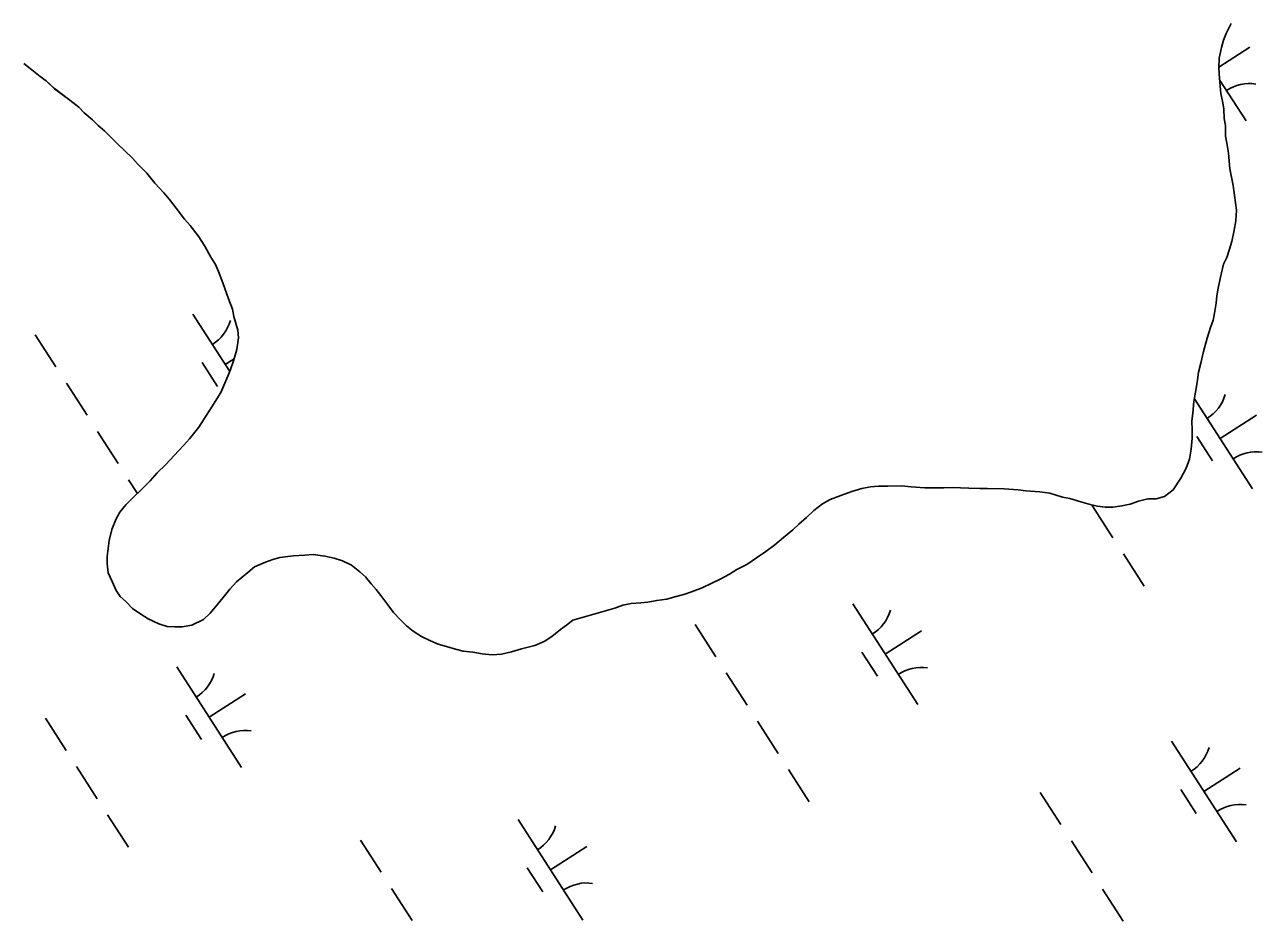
# Model space of a CAD drawing. Extents: x 3937982 to 3958556, y 219448 to 241894.
# Drawn here: x 3946338 to 3946855, y 228296 to 228671 of the extents above; entities that cross this region are included whole.
import ezdxf

# ---------------------------------------------------------------- set-up
doc = ezdxf.new("R2010")
doc.units = 0
doc.layers.add('V-TOPO-SHOR', color=7, linetype='Continuous')
doc.layers.add('V-WETL-SWMP', color=7, linetype='Continuous')

msp = doc.modelspace()

# ---------------------------------------------------------------- linework, layer by layer
at = {"layer": 'V-TOPO-SHOR'}
for points in [[(3946841.655, 228671.175), (3946839.613, 228666.987), (3946838.483, 228664.198), (3946837.588, 228661.177), (3946836.707, 228656.772), (3946836.516, 228652.602), (3946836.793, 228648.205), (3946837.319, 228641.961), (3946838.046, 228638.727), (3946838.542, 228635.489), (3946838.814, 228631.557), (3946839.308, 228628.552), (3946839.353, 228624.155), (3946839.844, 228621.151), (3946840.582, 228616.989), (3946841.11, 228610.514), (3946842.568, 228603.583), (3946843.074, 228599.422), (3946843.832, 228593.177), (3946843.646, 228588.776), (3946842.99, 228584.836), (3946841.88, 228580.193), (3946840.987, 228576.943), (3946839.865, 228573.459), (3946838.503, 228570.668), (3946837.17, 228565.329), (3946836.289, 228560.69), (3946835.628, 228557.442), (3946835.427, 228554.429), (3946834.776, 228550.255), (3946834.11, 228547.241), (3946832.984, 228544.22), (3946831.64, 228539.806), (3946830.076, 228534.234), (3946828.968, 228529.362), (3946828.079, 228525.649), (3946827.43, 228521.243), (3946826.774, 228517.301), (3946826.119, 228513.359), (3946825.705, 228508.492), (3946825.275, 228505.246), (3946825.316, 228501.312), (3946825.349, 228498.07), (3946824.933, 228493.438), (3946824.28, 228489.264), (3946822.928, 228485.545), (3946820.657, 228481.354), (3946817.464, 228476.462), (3946813.788, 228473.646), (3946810.325, 228472.683), (3946806.853, 228472.648), (3946802.927, 228471.684), (3946799.466, 228470.492), (3946796.001, 228469.761), (3946792.302, 228469.261), (3946789.06, 228469.228), (3946785.816, 228469.658), (3946782.8, 228470.322), (3946778.853, 228471.44), (3946774.208, 228472.782), (3946771.191, 228473.445), (3946765.852, 228475.012), (3946761.678, 228475.663), (3946755.887, 228476.069), (3946752.641, 228476.499), (3946746.849, 228476.902), (3946739.902, 228477.066), (3946736.66, 228477.031), (3946732.03, 228477.215), (3946725.083, 228477.377), (3946721.609, 228477.342), (3946717.444, 228477.299), (3946713.739, 228477.263), (3946707.947, 228477.666), (3946704.007, 228478.09), (3946698.219, 228478.033), (3946694.285, 228477.992), (3946691.045, 228477.727), (3946687.35, 228476.996), (3946683.195, 228475.796), (3946678.581, 228474.129), (3946674.198, 228472.464), (3946670.977, 228470.58), (3946667.303, 228467.764), (3946664.321, 228464.954), (3946661.107, 228462.144), (3946658.584, 228459.803), (3946654.683, 228456.524), (3946651.009, 228453.477), (3946647.332, 228450.661), (3946643.425, 228448.074), (3946639.286, 228445.254), (3946635.141, 228443.131), (3946632.149, 228441.246), (3946628.464, 228439.358), (3946624.78, 228437.468), (3946620.631, 228435.573), (3946616.25, 228433.908), (3946613.02, 228432.719)], [(3946384.781, 228612.609), (3946382.676, 228614.902), (3946379.401, 228618.11), (3946376.595, 228620.858), (3946374.256, 228623.152), (3946370.984, 228626.359), (3946368.413, 228628.649), (3946366.075, 228630.938), (3946362.572, 228633.912), (3946360.234, 228636.206), (3946356.5, 228639.177), (3946350.2, 228643.976), (3946346.694, 228647.181), (3946344.13, 228649.006), (3946339.928, 228652.436), (3946337.362, 228654.494)], [(3946566.594, 228422.063), (3946564.069, 228419.953), (3946561.542, 228418.075), (3946557.866, 228415.261), (3946554.646, 228413.144), (3946550.726, 228411.485), (3946545.184, 228410.039), (3946541.029, 228408.839), (3946536.874, 228407.87), (3946532.939, 228407.6), (3946528.768, 228408.022), (3946524.825, 228408.675), (3946520.887, 228409.099), (3946517.637, 228409.992), (3946513.922, 228411.112), (3946510.438, 228412.001), (3946507.184, 228413.359), (3946503.46, 228415.173), (3946499.967, 228417.453), (3946497.165, 228419.738), (3946494.593, 228422.259), (3946491.785, 228425.241), (3946489.436, 228428.459), (3946486.386, 228432.362), (3946484.508, 228434.891), (3946482.403, 228437.185), (3946480.058, 228440.171), (3946477.721, 228442.232), (3946474.221, 228444.974), (3946470.498, 228446.788), (3946467.014, 228447.911), (3946463.07, 228448.795), (3946458.202, 228449.44), (3946454.73, 228449.174), (3946449.873, 228448.894), (3946444.324, 228448.142), (3946441.322, 228447.417), (3946438.324, 228446.231), (3946433.714, 228444.333), (3946430.959, 228441.99), (3946426.136, 228438.004), (3946423.39, 228434.967), (3946420.648, 228431.465), (3946418.131, 228428.43), (3946415.157, 228424.93), (3946412.404, 228422.354), (3946407.567, 228419.99), (3946403.408, 228419.253), (3946400.399, 228419.222), (3946397.155, 228419.423), (3946393.671, 228420.543), (3946389.252, 228422.583), (3946385.756, 228424.862), (3946382.725, 228426.915), (3946379.917, 228429.896), (3946377.58, 228431.957), (3946375.936, 228434.486), (3946374.277, 228438.174), (3946372.62, 228441.861), (3946372.118, 228445.56), (3946372.087, 228448.57), (3946372.946, 228455.292), (3946374.058, 228459.934), (3946375.864, 228464.352), (3946377.457, 228467.145), (3946379.972, 228470.181), (3946383.179, 228473.453), (3946386.161, 228476.261), (3946390.057, 228480.236), (3946393.034, 228483.509), (3946396.702, 228487.017), (3946400.137, 228490.757), (3946404.03, 228494.963), (3946406.547, 228497.767), (3946410.434, 228502.668), (3946412.714, 228506.164), (3946415.906, 228511.059), (3946419.55, 228517.115), (3946422.491, 228523.859), (3946423.619, 228526.648), (3946424.971, 228530.365), (3946426.312, 228535.01), (3946426.957, 228539.876), (3946426.693, 228543.116), (3946425.016, 228548.887), (3946424.52, 228551.892), (3946422.855, 228556.272), (3946420.473, 228562.963), (3946418.575, 228567.573), (3946417.387, 228570.571), (3946415.505, 228573.562), (3946412.91, 228578.165), (3946410.088, 228582.536), (3946406.803, 228586.9), (3946404.462, 228589.423), (3946400.944, 228594.019), (3946398.13, 228597.695), (3946395.787, 228600.45), (3946392.039, 228604.579), (3946388.756, 228608.711), (3946384.781, 228612.609)], [(3946613.02, 228432.719), (3946609.326, 228431.756), (3946605.863, 228430.795), (3946601.701, 228430.29), (3946598.004, 228429.558), (3946594.998, 228429.296), (3946591.064, 228429.024), (3946587.598, 228428.295), (3946584.137, 228427.103), (3946566.594, 228422.063)]]:
    msp.add_lwpolyline(points, dxfattribs=at)
at = {"layer": 'V-WETL-SWMP'}
for p, q in [((3946838.483, 228664.197), (3946839.613, 228666.987)), ((3946839.613, 228666.987), (3946841.654, 228671.175)), ((3946836.533, 228652.964), (3946849.488, 228661.303)), ((3946837.588, 228661.178), (3946838.483, 228664.197)), ((3946836.517, 228652.602), (3946836.706, 228656.771)), ((3946836.706, 228656.771), (3946837.588, 228661.178)), ((3946337.361, 228654.494), (3946339.928, 228652.437)), ((3946339.928, 228652.437), (3946344.13, 228649.006)), ((3946836.793, 228648.206), (3946836.517, 228652.602)), ((3946344.13, 228649.006), (3946346.695, 228647.18)), ((3946346.695, 228647.18), (3946350.2, 228643.975)), ((3946837.319, 228641.96), (3946836.793, 228648.206)), ((3946836.835, 228647.702), (3946847.883, 228630.539)), ((3946350.2, 228643.975), (3946356.5, 228639.177)), ((3946838.047, 228638.727), (3946837.319, 228641.96)), ((3946356.5, 228639.177), (3946360.234, 228636.205)), ((3946360.234, 228636.205), (3946362.572, 228633.913)), ((3946838.542, 228635.49), (3946838.047, 228638.727)), ((3946838.814, 228631.557), (3946838.542, 228635.49)), ((3946362.572, 228633.913), (3946366.075, 228630.939)), ((3946366.075, 228630.939), (3946368.413, 228628.648)), ((3946839.307, 228628.553), (3946838.814, 228631.557)), ((3946368.413, 228628.648), (3946370.983, 228626.359)), ((3946370.983, 228626.359), (3946374.257, 228623.151)), ((3946839.352, 228624.155), (3946839.307, 228628.553)), ((3946374.257, 228623.151), (3946376.595, 228620.859)), ((3946376.595, 228620.859), (3946379.401, 228618.11)), ((3946839.845, 228621.15), (3946839.352, 228624.155)), ((3946840.582, 228616.99), (3946839.845, 228621.15)), ((3946379.401, 228618.11), (3946382.675, 228614.902)), ((3946382.675, 228614.902), (3946384.781, 228612.608)), ((3946841.11, 228610.513), (3946840.582, 228616.99)), ((3946384.781, 228612.608), (3946388.757, 228608.712)), ((3946842.569, 228603.583), (3946841.11, 228610.513)), ((3946388.757, 228608.712), (3946392.04, 228604.578)), ((3946392.04, 228604.578), (3946395.786, 228600.449)), ((3946395.786, 228600.449), (3946398.129, 228597.695)), ((3946843.075, 228599.421), (3946842.569, 228603.583)), ((3946843.832, 228593.177), (3946843.075, 228599.421)), ((3946398.129, 228597.695), (3946400.944, 228594.019)), ((3946400.944, 228594.019), (3946404.463, 228589.424)), ((3946404.463, 228589.424), (3946406.804, 228586.901)), ((3946843.645, 228588.777), (3946843.832, 228593.177)), ((3946406.804, 228586.901), (3946410.089, 228582.536)), ((3946841.88, 228580.193), (3946842.991, 228584.835)), ((3946842.991, 228584.835), (3946843.645, 228588.777)), ((3946410.089, 228582.536), (3946412.911, 228578.166)), ((3946840.987, 228576.943), (3946841.88, 228580.193)), ((3946412.911, 228578.166), (3946415.505, 228573.562)), ((3946415.505, 228573.562), (3946417.387, 228570.571)), ((3946838.504, 228570.667), (3946839.865, 228573.459)), ((3946839.865, 228573.459), (3946840.987, 228576.943)), ((3946417.387, 228570.571), (3946418.575, 228567.574)), ((3946837.169, 228565.329), (3946838.504, 228570.667)), ((3946418.575, 228567.574), (3946420.474, 228562.963)), ((3946836.29, 228560.69), (3946837.169, 228565.329)), ((3946420.474, 228562.963), (3946422.856, 228556.273)), ((3946835.628, 228557.442), (3946836.29, 228560.69)), ((3946422.856, 228556.273), (3946424.521, 228551.891)), ((3946834.775, 228550.256), (3946835.427, 228554.43)), ((3946835.427, 228554.43), (3946835.628, 228557.442)), ((3946407.957, 228549.821), (3946423.331, 228525.936)), ((3946424.521, 228551.891), (3946425.015, 228548.887)), ((3946425.015, 228548.887), (3946426.694, 228543.116)), ((3946834.111, 228547.24), (3946834.775, 228550.256)), ((3946426.694, 228543.116), (3946426.958, 228539.877)), ((3946831.64, 228539.807), (3946832.984, 228544.219)), ((3946832.984, 228544.219), (3946834.111, 228547.24)), ((3946342.092, 228541.226), (3946350.752, 228527.773)), ((3946426.958, 228539.877), (3946426.313, 228535.009)), ((3946830.075, 228534.234), (3946831.64, 228539.807)), ((3946426.313, 228535.009), (3946424.971, 228530.365)), ((3946828.967, 228529.362), (3946830.075, 228534.234)), ((3946411.753, 228529.669), (3946418.248, 228519.579)), ((3946421.488, 228528.8), (3946425.211, 228531.196)), ((3946424.971, 228530.365), (3946423.619, 228526.647)), ((3946828.079, 228525.648), (3946828.967, 228529.362)), ((3946422.49, 228523.858), (3946419.549, 228517.114)), ((3946423.619, 228526.647), (3946422.49, 228523.858)), ((3946827.429, 228521.243), (3946828.079, 228525.648)), ((3946355.082, 228521.046), (3946363.742, 228507.592)), ((3946419.549, 228517.114), (3946415.906, 228511.058)), ((3946826.119, 228513.358), (3946826.774, 228517.301)), ((3946826.774, 228517.301), (3946827.429, 228521.243)), ((3946825.706, 228508.493), (3946826.119, 228513.358)), ((3946826.313, 228514.523), (3946850.582, 228476.819)), ((3946412.714, 228506.164), (3946410.434, 228502.668)), ((3946415.906, 228511.058), (3946412.714, 228506.164)), ((3946825.276, 228505.247), (3946825.706, 228508.493)), ((3946837.051, 228497.841), (3946852.186, 228507.583)), ((3946410.434, 228502.668), (3946406.548, 228497.767)), ((3946825.315, 228501.312), (3946825.276, 228505.247)), ((3946825.348, 228498.071), (3946825.315, 228501.312)), ((3946368.072, 228500.865), (3946376.732, 228487.411)), ((3946406.548, 228497.767), (3946404.03, 228494.964)), ((3946824.932, 228493.437), (3946825.348, 228498.071)), ((3946827.315, 228498.71), (3946833.81, 228488.619)), ((3946400.137, 228490.757), (3946396.702, 228487.018)), ((3946404.03, 228494.964), (3946400.137, 228490.757)), ((3946824.28, 228489.263), (3946824.932, 228493.437)), ((3946396.702, 228487.018), (3946393.034, 228483.508)), ((3946820.656, 228481.355), (3946822.928, 228485.545)), ((3946822.928, 228485.545), (3946824.28, 228489.263)), ((3946381.062, 228480.684), (3946384.759, 228474.941)), ((3946393.034, 228483.508), (3946390.057, 228480.237)), ((3946817.464, 228476.461), (3946820.656, 228481.355)), ((3946386.162, 228476.262), (3946383.18, 228473.454)), ((3946390.057, 228480.237), (3946386.162, 228476.262)), ((3946678.581, 228474.129), (3946683.195, 228475.796)), ((3946683.195, 228475.796), (3946687.35, 228476.996)), ((3946687.35, 228476.996), (3946691.046, 228477.728)), ((3946691.046, 228477.728), (3946694.285, 228477.992)), ((3946694.285, 228477.992), (3946698.22, 228478.032)), ((3946698.22, 228478.032), (3946704.007, 228478.09)), ((3946704.007, 228478.09), (3946707.947, 228477.667)), ((3946707.947, 228477.667), (3946713.739, 228477.263)), ((3946713.739, 228477.263), (3946717.443, 228477.3)), ((3946717.443, 228477.3), (3946721.61, 228477.342)), ((3946721.61, 228477.342), (3946725.082, 228477.378)), ((3946725.082, 228477.378), (3946732.029, 228477.216)), ((3946732.029, 228477.216), (3946736.661, 228477.032)), ((3946736.661, 228477.032), (3946739.902, 228477.065)), ((3946739.902, 228477.065), (3946746.849, 228476.903)), ((3946746.849, 228476.903), (3946752.641, 228476.499)), ((3946752.641, 228476.499), (3946755.886, 228476.069)), ((3946755.886, 228476.069), (3946761.678, 228475.664)), ((3946761.678, 228475.664), (3946765.852, 228475.012)), ((3946813.788, 228473.645), (3946817.464, 228476.461)), ((3946379.972, 228470.18), (3946377.457, 228467.145)), ((3946383.18, 228473.454), (3946379.972, 228470.18)), ((3946667.302, 228467.764), (3946670.977, 228470.579)), ((3946670.977, 228470.579), (3946674.199, 228472.464)), ((3946674.199, 228472.464), (3946678.581, 228474.129)), ((3946765.852, 228475.012), (3946771.192, 228473.446)), ((3946771.192, 228473.446), (3946774.209, 228472.782)), ((3946774.209, 228472.782), (3946778.853, 228471.44)), ((3946778.853, 228471.44), (3946782.8, 228470.322)), ((3946782.8, 228470.322), (3946785.816, 228469.658)), ((3946796.001, 228469.761), (3946799.467, 228470.491)), ((3946799.467, 228470.491), (3946802.927, 228471.683)), ((3946802.927, 228471.683), (3946806.853, 228472.649)), ((3946806.853, 228472.649), (3946810.325, 228472.684)), ((3946810.325, 228472.684), (3946813.788, 228473.645)), ((3946377.457, 228467.145), (3946375.864, 228464.351)), ((3946661.108, 228462.145), (3946664.32, 228464.955)), ((3946664.32, 228464.955), (3946667.302, 228467.764)), ((3946783.634, 228469.906), (3946792.294, 228456.452)), ((3946785.816, 228469.658), (3946789.061, 228469.228)), ((3946789.061, 228469.228), (3946792.302, 228469.261)), ((3946792.302, 228469.261), (3946796.001, 228469.761)), ((3946374.057, 228459.934), (3946372.946, 228455.292)), ((3946375.864, 228464.351), (3946374.057, 228459.934)), ((3946654.682, 228456.524), (3946658.585, 228459.804)), ((3946658.585, 228459.804), (3946661.108, 228462.145)), ((3946372.946, 228455.292), (3946372.088, 228448.57)), ((3946651.009, 228453.477), (3946654.682, 228456.524)), ((3946454.731, 228449.175), (3946458.201, 228449.441)), ((3946458.201, 228449.441), (3946463.07, 228448.796)), ((3946643.424, 228448.075), (3946647.333, 228450.661)), ((3946647.333, 228450.661), (3946651.009, 228453.477)), ((3946796.624, 228449.725), (3946805.284, 228436.271)), ((3946372.088, 228448.57), (3946372.119, 228445.56)), ((3946372.119, 228445.56), (3946372.619, 228441.861)), ((3946430.959, 228441.989), (3946433.713, 228444.332)), ((3946433.713, 228444.332), (3946438.324, 228446.231)), ((3946438.324, 228446.231), (3946441.322, 228447.418)), ((3946441.322, 228447.418), (3946444.324, 228448.143)), ((3946444.324, 228448.143), (3946449.873, 228448.894)), ((3946449.873, 228448.894), (3946454.731, 228449.175)), ((3946463.07, 228448.796), (3946467.014, 228447.91)), ((3946467.014, 228447.91), (3946470.498, 228446.788)), ((3946470.498, 228446.788), (3946474.221, 228444.973)), ((3946474.221, 228444.973), (3946477.721, 228442.231)), ((3946635.14, 228443.13), (3946639.285, 228445.255)), ((3946639.285, 228445.255), (3946643.424, 228448.075)), ((3946372.619, 228441.861), (3946374.277, 228438.174)), ((3946426.137, 228438.004), (3946430.959, 228441.989)), ((3946477.721, 228442.231), (3946480.057, 228440.171)), ((3946480.057, 228440.171), (3946482.403, 228437.185)), ((3946624.779, 228437.468), (3946628.464, 228439.358)), ((3946628.464, 228439.358), (3946632.149, 228441.247)), ((3946632.149, 228441.247), (3946635.14, 228443.13)), ((3946374.277, 228438.174), (3946375.935, 228434.486)), ((3946375.935, 228434.486), (3946377.581, 228431.957)), ((3946420.647, 228431.466), (3946423.39, 228434.967)), ((3946423.39, 228434.967), (3946426.137, 228438.004)), ((3946482.403, 228437.185), (3946484.509, 228434.891)), ((3946484.509, 228434.891), (3946486.387, 228432.363)), ((3946613.02, 228432.719), (3946616.249, 228433.909)), ((3946616.249, 228433.909), (3946620.631, 228435.574)), ((3946620.631, 228435.574), (3946624.779, 228437.468)), ((3946377.581, 228431.957), (3946379.917, 228429.897)), ((3946379.917, 228429.897), (3946382.725, 228426.915)), ((3946418.131, 228428.431), (3946420.647, 228431.466)), ((3946486.387, 228432.363), (3946489.436, 228428.459)), ((3946587.598, 228428.295), (3946591.064, 228429.024)), ((3946591.064, 228429.024), (3946594.997, 228429.296)), ((3946594.997, 228429.296), (3946598.004, 228429.558)), ((3946598.004, 228429.558), (3946601.7, 228430.29)), ((3946601.7, 228430.29), (3946605.863, 228430.795)), ((3946605.863, 228430.795), (3946609.325, 228431.756)), ((3946609.325, 228431.756), (3946613.02, 228432.719)), ((3946683.652, 228428.833), (3946710.715, 228386.789)), ((3946382.725, 228426.915), (3946385.756, 228424.862)), ((3946385.756, 228424.862), (3946389.252, 228422.583)), ((3946412.405, 228422.354), (3946415.157, 228424.929)), ((3946415.157, 228424.929), (3946418.131, 228428.431)), ((3946489.436, 228428.459), (3946491.784, 228425.241)), ((3946491.784, 228425.241), (3946494.592, 228422.26)), ((3946566.594, 228422.063), (3946584.138, 228427.102)), ((3946584.138, 228427.102), (3946587.598, 228428.295)), ((3946389.252, 228422.583), (3946393.671, 228420.544)), ((3946393.671, 228420.544), (3946397.155, 228419.422)), ((3946397.155, 228419.422), (3946400.398, 228419.223)), ((3946400.398, 228419.223), (3946403.407, 228419.253)), ((3946403.407, 228419.253), (3946407.567, 228419.99)), ((3946407.567, 228419.99), (3946412.405, 228422.354)), ((3946494.592, 228422.26), (3946497.164, 228419.739)), ((3946497.164, 228419.739), (3946499.966, 228417.453)), ((3946561.541, 228418.076), (3946564.069, 228419.954)), ((3946564.069, 228419.954), (3946566.594, 228422.063)), ((3946617.787, 228420.238), (3946626.447, 228406.784)), ((3946499.966, 228417.453), (3946503.461, 228415.173)), ((3946503.461, 228415.173), (3946507.184, 228413.359)), ((3946507.184, 228413.359), (3946510.439, 228412.002)), ((3946550.727, 228411.484), (3946554.646, 228413.144)), ((3946554.646, 228413.144), (3946557.866, 228415.261)), ((3946557.866, 228415.261), (3946561.541, 228418.076)), ((3946697.183, 228407.811), (3946712.319, 228417.553)), ((3946510.439, 228412.002), (3946513.921, 228411.112)), ((3946513.921, 228411.112), (3946517.636, 228409.992)), ((3946517.636, 228409.992), (3946520.886, 228409.099)), ((3946520.886, 228409.099), (3946524.826, 228408.675)), ((3946524.826, 228408.675), (3946528.768, 228408.021)), ((3946528.768, 228408.021), (3946532.94, 228407.6)), ((3946536.873, 228407.871), (3946541.03, 228408.839)), ((3946541.03, 228408.839), (3946545.185, 228410.039)), ((3946545.185, 228410.039), (3946550.727, 228411.484)), ((3946687.448, 228408.68), (3946693.943, 228398.59)), ((3946532.94, 228407.6), (3946536.873, 228407.871)), ((3946401.219, 228402.493), (3946428.281, 228360.45)), ((3946630.777, 228400.057), (3946639.437, 228386.603)), ((3946414.75, 228381.472), (3946429.886, 228391.214)), ((3946405.015, 228382.341), (3946411.51, 228372.251)), ((3946346.353, 228381.096), (3946355.013, 228367.642)), ((3946643.767, 228379.876), (3946652.427, 228366.422)), ((3946816.781, 228371.534), (3946843.844, 228329.491)), ((3946359.343, 228360.915), (3946368.003, 228347.462)), ((3946656.757, 228359.695), (3946665.417, 228346.242)), ((3946830.313, 228350.512), (3946845.448, 228360.255)), ((3946820.577, 228351.382), (3946827.072, 228341.291)), ((3946761.915, 228350.137), (3946770.575, 228336.683)), ((3946372.333, 228340.735), (3946380.993, 228327.281)), ((3946543.785, 228338.803), (3946570.847, 228296.76)), ((3946477.92, 228330.208), (3946486.58, 228316.754)), ((3946557.316, 228317.782), (3946572.452, 228327.524)), ((3946774.905, 228329.956), (3946783.565, 228316.502)), ((3946547.581, 228318.651), (3946554.076, 228308.56)), ((3946490.91, 228310.027), (3946499.57, 228296.574)), ((3946787.895, 228309.775), (3946796.555, 228296.322))]:
    msp.add_line(p, q, dxfattribs=at)
for centre, start, end in [((3946849.502, 228628.463), 81.99668, 123.54034), ((3946406.738, 228552.154), 301.99668, 343.54034), ((3946822.3, 228521.195), 301.99668, 343.54034), ((3946852.2, 228474.743), 81.99668, 123.54034), ((3946682.433, 228431.165), 301.99668, 343.54034), ((3946400, 228404.826), 301.99668, 343.54034), ((3946712.333, 228384.714), 81.99668, 123.54034), ((3946429.9, 228358.374), 81.99668, 123.54034), ((3946815.562, 228373.867), 301.99668, 343.54034), ((3946845.462, 228327.415), 81.99668, 123.54034), ((3946542.566, 228341.136), 301.99668, 343.54034), ((3946572.466, 228294.684), 81.99668, 123.54034)]:
    msp.add_arc(centre, 17.623, start, end, dxfattribs=at)

doc.saveas('drawing.dxf')
